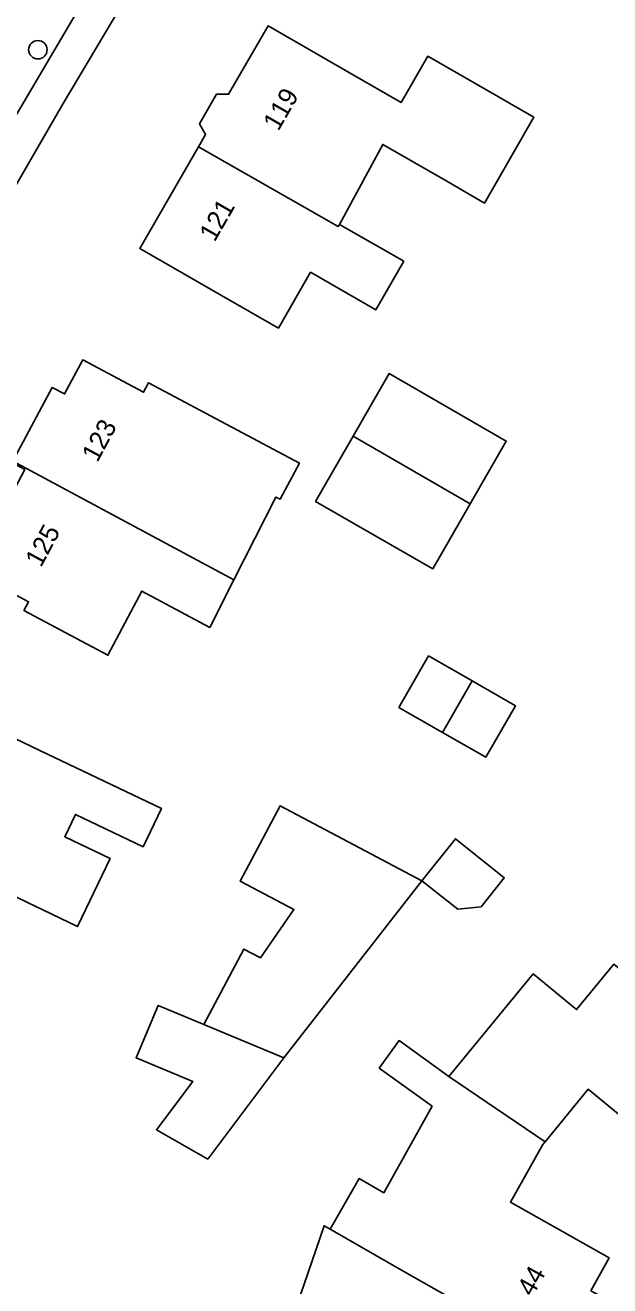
# Model space of a CAD drawing. Extents: x 162879 to 165540, y 384011 to 385181.
# Drawn here: x 164448.9 to 164479.9, y 384795.5 to 384862.4 of the extents above; entities that cross this region are included whole.
import ezdxf

# ---------------------------------------------------------------- set-up
doc = ezdxf.new("R2010")
doc.units = 0
for name, color, linetype in [('IMGEO_Boom', 7, 'Continuous'), ('IMGEO_Erf', 7, 'Continuous'), ('IMGEO_Fietspad_open', 7, 'Continuous'), ('IMGEO_Pand', 7, 'Continuous'), ('IMGEO_Pand_nummerreeks', 7, 'Continuous'), ('IMGEO_Parkeervlak_open', 7, 'Continuous')]:
    doc.layers.add(name, color=color, linetype=linetype)

msp = doc.modelspace()

# ---------------------------------------------------------------- linework, layer by layer
at = {"layer": 'IMGEO_Boom'}
msp.add_circle((164449.536, 384861.108), 0.489, dxfattribs=at)
at = {"layer": 'IMGEO_Erf'}
for points in [[(164529.298, 384920.884), (164514.486, 384936.751), (164506.803, 384929.629), (164502.671, 384929.959), (164500, 384927.045), (164490.313, 384915.433), (164475.209, 384897.333), (164473.71, 384895.03), (164466.27, 384883.603), (164458.393, 384870.901), (164450.828, 384858.17), (164442.115, 384843.091), (164430.304, 384821.224), (164425.889, 384812.498), (164424.399, 384809.126), (164419.563, 384795.816), (164414.61, 384778.596)], [(164461.36, 384788.92), (164464.719, 384798.718), (164465.037, 384798.535), (164466.571, 384801.223), (164467.89, 384800.47), (164470.449, 384805.06), (164467.64, 384807.089), (164468.693, 384808.546), (164471.33, 384806.64), (164475.811, 384812.081), (164478.108, 384810.19), (164480.095, 384812.603)], [(164483.328, 384802.187), (164478.733, 384805.966), (164476.438, 384803.175), (164476.321, 384803.033), (164474.599, 384799.967), (164479.847, 384797.018), (164478.868, 384795.275)]]:
    msp.add_lwpolyline(points, dxfattribs=at)
for points in [[(164467.456, 384847.311), (164463.999, 384849.303), (164462.293, 384846.341), (164459.285, 384848.074), (164454.952, 384850.571), (164458.053, 384855.952), (164458.433, 384856.612), (164458.104, 384857.181), (164459.005, 384858.746), (164459.653, 384858.746), (164461.744, 384862.378), (164466.108, 384859.864), (164468.805, 384858.31), (164470.221, 384860.766), (164474.554, 384858.269), (164475.844, 384857.526), (164473.223, 384852.977), (164471.222, 384854.13), (164467.825, 384856.087), (164465.532, 384851.842), (164468.942, 384849.889)], [(164455.139, 384842.937), (164455.408, 384843.442), (164459.822, 384841.092), (164463.407, 384839.182), (164462.384, 384837.263), (164462.166, 384837.379), (164459.931, 384832.984), (164458.65, 384830.466), (164455.044, 384832.387), (164453.254, 384828.988), (164448.798, 384831.361), (164449.046, 384831.827), (164445.917, 384833.493), (164446.332, 384834.274), (164445.896, 384834.973), (164446.759, 384836.593), (164447.451, 384836.225), (164448.841, 384838.834), (164448.164, 384839.195), (164448.211, 384839.283), (164450.296, 384843.197), (164450.951, 384842.848), (164451.913, 384844.655)], [(164472.467, 384837.022), (164470.478, 384833.569), (164464.265, 384837.148), (164466.254, 384840.601), (164468.168, 384843.925), (164474.381, 384840.347)], [(164472.574, 384827.622), (164474.865, 384826.304), (164473.492, 384823.918), (164473.293, 384823.572), (164470.993, 384824.895), (164468.687, 384826.222), (164470.259, 384828.954)], [(164456.087, 384820.849), (164455.118, 384818.823), (164451.535, 384820.538), (164450.968, 384819.354), (164453.369, 384818.205), (164451.641, 384814.594), (164445.255, 384817.651), (164445.003, 384817.124), (164444.336, 384817.444), (164444.596, 384817.987), (164440.607, 384819.897), (164440.891, 384820.49), (164440.54, 384821.485), (164441.275, 384823.02), (164442.1, 384823.084), (164443.254, 384825.496), (164446.267, 384824.054), (164446.751, 384825.067), (164445.028, 384825.891), (164445.126, 384826.096), (164449.636, 384823.937)], [(164469.907, 384817.024), (164462.576, 384807.622), (164458.551, 384802.255), (164455.827, 384803.817), (164457.748, 384806.377), (164454.747, 384807.634), (164455.917, 384810.411), (164458.34, 384809.396), (164460.452, 384813.401), (164461.341, 384812.932), (164463.113, 384815.505), (164460.275, 384817.001), (164462.38, 384820.994)], [(164474.275, 384817.185), (164473.045, 384815.641), (164471.813, 384815.507), (164469.907, 384817.024), (164471.681, 384819.251)]]:
    msp.add_lwpolyline(points, close=True, dxfattribs=at)
at = {"layer": 'IMGEO_Fietspad_open'}
for points in [[(164411.37, 384762.857), (164411.594, 384763.921), (164414.61, 384778.596), (164419.563, 384795.816), (164424.399, 384809.126), (164425.889, 384812.498), (164430.304, 384821.224), (164442.115, 384843.091), (164450.828, 384858.17), (164458.393, 384870.901), (164466.27, 384883.603), (164473.71, 384895.03), (164475.209, 384897.333), (164490.313, 384915.433), (164500, 384927.045), (164502.671, 384929.959), (164505.532, 384933.005), (164510.737, 384938.434), (164511.849, 384939.577), (164513.222, 384940.989), (164519.802, 384947.755)], [(164453.882, 384866.993), (164447.088, 384855.483), (164447.52, 384855.233), (164443.914, 384849.008), (164443.482, 384849.258), (164438.997, 384841.49), (164437.068, 384837.994), (164437.512, 384837.747), (164433.561, 384830.453), (164433.112, 384830.686), (164431.656, 384828.03), (164426.677, 384818.505), (164427.098, 384818.289), (164425.454, 384815.096), (164425.058, 384815.408)]]:
    msp.add_lwpolyline(points, dxfattribs=at)
at = {"layer": 'IMGEO_Pand'}
for points in [[(164475.844, 384857.526), (164474.554, 384858.269), (164470.221, 384860.766), (164468.805, 384858.31), (164466.108, 384859.864), (164461.744, 384862.378), (164459.653, 384858.746), (164459.005, 384858.746), (164458.104, 384857.181), (164458.433, 384856.612), (164458.053, 384855.952), (164465.468, 384851.73), (164465.532, 384851.842), (164467.825, 384856.087), (164471.222, 384854.13), (164473.223, 384852.977)], [(164468.942, 384849.889), (164465.532, 384851.842), (164465.468, 384851.73), (164458.053, 384855.952), (164454.952, 384850.571), (164459.285, 384848.074), (164462.293, 384846.341), (164463.999, 384849.303), (164467.456, 384847.311)], [(164448.211, 384839.283), (164459.931, 384832.984), (164462.166, 384837.379), (164462.384, 384837.263), (164463.407, 384839.182), (164459.822, 384841.092), (164455.408, 384843.442), (164455.139, 384842.937), (164451.913, 384844.655), (164450.951, 384842.848), (164450.296, 384843.197)], [(164466.254, 384840.601), (164472.467, 384837.022), (164474.381, 384840.347), (164468.168, 384843.925)], [(164466.254, 384840.601), (164464.265, 384837.148), (164470.478, 384833.569), (164472.467, 384837.022)], [(164459.931, 384832.984), (164448.211, 384839.283), (164448.164, 384839.195), (164448.841, 384838.834), (164447.451, 384836.225), (164446.759, 384836.593), (164445.896, 384834.973), (164446.332, 384834.274), (164445.917, 384833.493), (164449.046, 384831.827), (164448.798, 384831.361), (164453.254, 384828.988), (164455.044, 384832.387), (164458.65, 384830.466)], [(164470.993, 384824.895), (164472.574, 384827.622), (164470.259, 384828.954), (164468.687, 384826.222)], [(164470.993, 384824.895), (164473.293, 384823.572), (164473.492, 384823.918), (164474.865, 384826.304), (164472.574, 384827.622)], [(164449.636, 384823.937), (164445.126, 384826.096), (164445.028, 384825.891), (164446.751, 384825.067), (164446.267, 384824.054), (164443.254, 384825.496), (164442.1, 384823.084), (164441.275, 384823.02), (164440.54, 384821.485), (164440.891, 384820.49), (164440.607, 384819.897), (164444.596, 384817.987), (164444.336, 384817.444), (164445.003, 384817.124), (164445.255, 384817.651), (164451.641, 384814.594), (164453.369, 384818.205), (164450.968, 384819.354), (164451.535, 384820.538), (164455.118, 384818.823), (164456.087, 384820.849)], [(164469.907, 384817.024), (164462.38, 384820.994), (164460.275, 384817.001), (164463.113, 384815.505), (164461.341, 384812.932), (164460.452, 384813.401), (164458.34, 384809.396), (164462.576, 384807.622)], [(164469.907, 384817.024), (164471.813, 384815.507), (164473.045, 384815.641), (164474.275, 384817.185), (164471.681, 384819.251)], [(164476.438, 384803.175), (164478.733, 384805.966), (164483.328, 384802.187), (164487.139, 384806.822), (164480.095, 384812.603), (164478.108, 384810.19), (164475.811, 384812.081), (164471.33, 384806.64)], [(164462.576, 384807.622), (164458.34, 384809.396), (164455.917, 384810.411), (164454.747, 384807.634), (164457.748, 384806.377), (164455.827, 384803.817), (164458.551, 384802.255)], [(164476.438, 384803.175), (164471.33, 384806.64), (164468.693, 384808.546), (164467.64, 384807.089), (164470.449, 384805.06), (164467.89, 384800.47), (164466.571, 384801.223), (164465.037, 384798.535), (164468.945, 384796.294), (164476.905, 384791.781), (164478.28, 384794.229), (164478.708, 384793.99), (164479.296, 384795.036), (164478.868, 384795.275), (164479.847, 384797.018), (164474.599, 384799.967), (164476.321, 384803.033)], [(164461.36, 384788.92), (164467.064, 384786.277), (164467.161, 384786.543), (164468.791, 384789.445), (164473.961, 384786.54), (164476.905, 384791.781), (164468.945, 384796.294), (164465.037, 384798.535), (164464.719, 384798.718)]]:
    msp.add_lwpolyline(points, close=True, dxfattribs=at)
at = {"layer": 'IMGEO_Parkeervlak_open'}
msp.add_lwpolyline([(164425.058, 384815.408), (164426.677, 384818.505), (164431.656, 384828.03), (164433.112, 384830.686), (164437.068, 384837.994), (164438.997, 384841.49), (164443.482, 384849.258), (164447.088, 384855.483), (164453.882, 384866.993), (164457.36, 384872.756), (164463.86, 384883.304), (164465.826, 384886.431), (164472.115, 384896), (164472.406, 384896.442), (164476.205, 384902.095), (164476.489, 384902.518)], dxfattribs=at)

# ---------------------------------------------------------------- texts
at = {"layer": 'IMGEO_Pand_nummerreeks'}
for s, rotation, p in [('119', 60.09181, (164462.294, 384856.754)), ('121', 60.09025, (164458.909, 384850.87)), ('123', 61.75621, (164452.695, 384839.178)), ('125', 61.75339, (164449.696, 384833.597)), ('44', 60.67497, (164475.773, 384794.913))]:
    msp.add_text(s, height=1, rotation=rotation, dxfattribs=at).set_placement(p)

doc.saveas('drawing.dxf')
